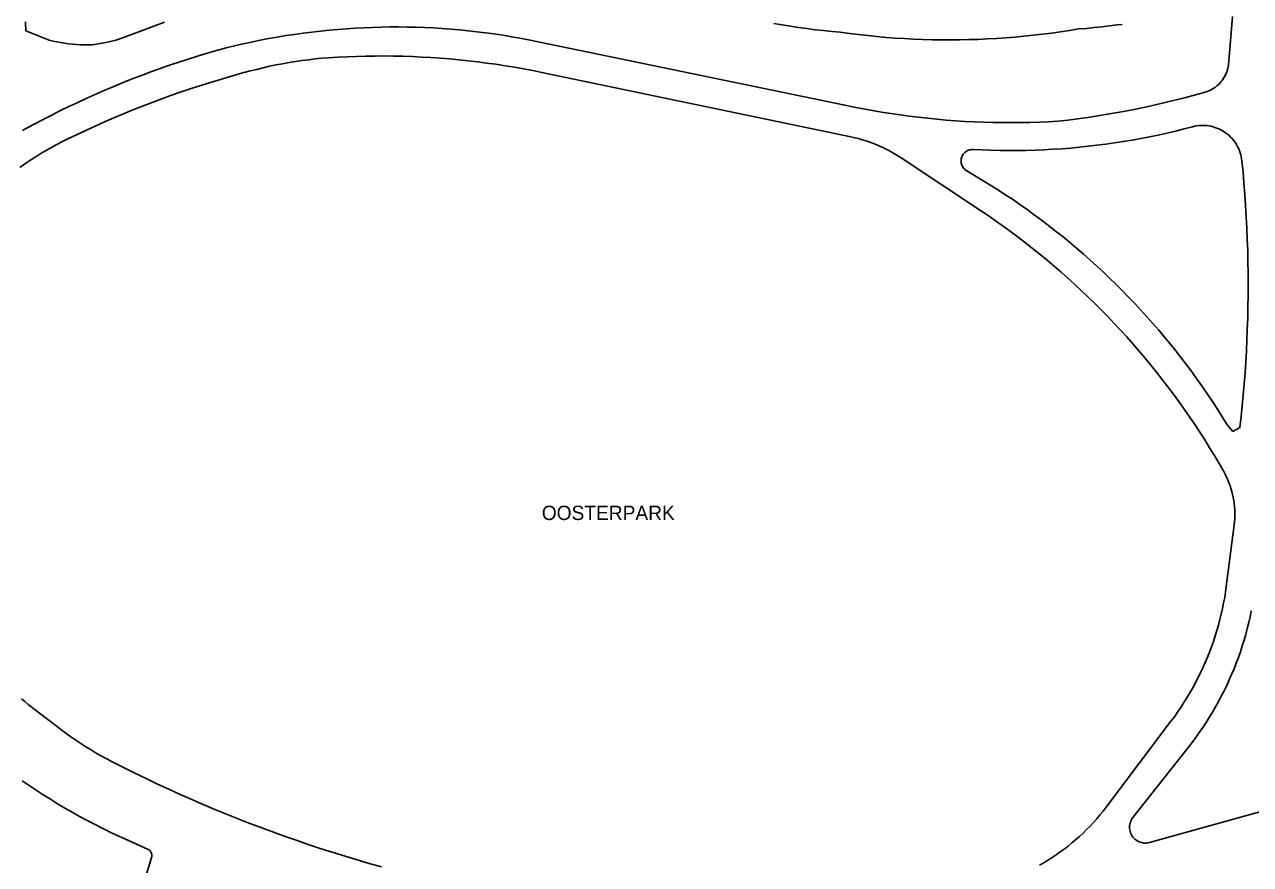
# Model space of a CAD drawing. Extents: x 122462 to 123306, y 485548 to 486417.
# Drawn here: x 122997.6 to 123168.9, y 485776.1 to 485893.5 of the extents above; entities that cross this region are included whole.
import ezdxf

# ---------------------------------------------------------------- set-up
doc = ezdxf.new("R2010")
doc.units = 0
for name, color, linetype in [('Level 14', 7, 'Continuous'), ('Level 19', 7, 'Continuous'), ('Level 59', 7, 'Continuous')]:
    doc.layers.add(name, color=color, linetype=linetype)

msp = doc.modelspace()

# ---------------------------------------------------------------- linework, layer by layer
at = {"layer": 'Level 14'}
for points in [[(122997.79, 485893.85), (122997.83, 485892.61), (123001.11, 485891.32), (123001.64, 485891.18), (123002.18, 485891.07), (123002.72, 485890.96), (123003.26, 485890.87), (123003.8, 485890.79), (123004.35, 485890.73), (123004.9, 485890.69), (123005.44, 485890.66), (123005.99, 485890.64), (123006.54, 485890.64), (123007.09, 485890.65), (123007.65, 485890.73), (123008.2, 485890.81), (123008.76, 485890.92), (123009.31, 485891.04), (123009.85, 485891.17), (123010.4, 485891.32), (123010.94, 485891.48), (123011.47, 485891.65), (123012, 485891.84), (123017.2, 485893.82)], [(123102.3, 485893.64), (123103.46, 485893.44), (123104.62, 485893.25), (123105.78, 485893.08), (123106.94, 485892.91)], [(123106.94, 485892.91), (123108.1, 485892.76), (123109.26, 485892.63), (123110.43, 485892.51), (123111.6, 485892.4), (123112.87, 485892.23), (123114.15, 485892.07), (123115.43, 485891.93), (123116.71, 485891.8), (123117.99, 485891.69), (123119.27, 485891.59), (123120.55, 485891.51), (123121.84, 485891.45), (123123.12, 485891.4), (123124.41, 485891.36), (123125.69, 485891.34), (123126.98, 485891.34), (123128.26, 485891.35), (123129.55, 485891.37), (123130.83, 485891.41), (123132.12, 485891.47), (123133.4, 485891.54), (123134.68, 485891.63), (123135.97, 485891.73), (123137.25, 485891.85), (123138.53, 485891.98), (123139.8, 485892.13), (123141.08, 485892.29), (123142.35, 485892.47), (123143.62, 485892.66), (123144.89, 485892.87), (123145.97, 485892.95), (123147.04, 485893.05), (123148.12, 485893.16), (123149.19, 485893.28), (123150.26, 485893.42), (123150.98, 485893.5)]]:
    msp.add_lwpolyline(points, dxfattribs=at)
at = {"layer": 'Level 19'}
for points in [[(123166.39, 485894.61), (123165.81, 485887.86), (123165.77, 485887.6), (123165.72, 485887.34), (123165.65, 485887.08), (123165.57, 485886.83), (123165.47, 485886.58), (123165.36, 485886.34), (123165.23, 485886.11), (123165.09, 485885.88), (123164.94, 485885.67), (123164.77, 485885.46), (123164.59, 485885.26), (123164.4, 485885.07), (123164.21, 485884.9), (123164, 485884.74), (123163.78, 485884.59), (123163.55, 485884.45), (123163.32, 485884.32), (123163.07, 485884.21), (123162.83, 485884.12), (123162.57, 485884.04), (123161.22, 485883.66), (123159.87, 485883.3), (123158.52, 485882.95), (123157.16, 485882.62), (123155.79, 485882.3), (123154.43, 485882), (123153.06, 485881.71), (123151.68, 485881.44), (123150.31, 485881.19), (123148.93, 485880.95), (123147.55, 485880.72), (123146.16, 485880.51), (123144.78, 485880.31), (123143.39, 485880.13), (123142, 485879.97), (123140.7, 485879.9), (123139.4, 485879.84), (123138.1, 485879.8), (123136.8, 485879.78), (123135.5, 485879.77), (123134.2, 485879.78), (123132.9, 485879.8), (123131.6, 485879.83), (123130.3, 485879.89), (123129, 485879.95), (123127.7, 485880.04), (123126.4, 485880.13), (123125.1, 485880.25), (123123.81, 485880.38), (123122.52, 485880.52), (123121.22, 485880.68), (123119.94, 485880.85), (123118.65, 485881.04), (123117.36, 485881.25), (123116.08, 485881.47), (123114.8, 485881.7), (123113.52, 485881.95), (123112.25, 485882.22), (123068.04, 485891.35), (123066.84, 485891.57), (123065.65, 485891.78), (123064.44, 485891.98), (123063.24, 485892.16), (123062.04, 485892.32), (123060.83, 485892.47), (123059.62, 485892.61), (123058.41, 485892.73), (123057.19, 485892.83), (123055.98, 485892.92), (123054.76, 485893), (123053.55, 485893.06), (123052.33, 485893.1), (123051.12, 485893.13), (123049.9, 485893.14), (123048.68, 485893.14), (123047.47, 485893.12), (123046.25, 485893.09), (123045.03, 485893.04), (123043.82, 485892.98), (123042.6, 485892.9), (123041.39, 485892.81), (123040.18, 485892.7), (123038.97, 485892.57), (123037.76, 485892.43), (123036.55, 485892.28), (123035.35, 485892.11), (123034.14, 485891.93), (123032.94, 485891.73), (123031.75, 485891.51), (123030.55, 485891.29), (123029.36, 485891.04), (123028.17, 485890.78), (123026.98, 485890.51), (123025.8, 485890.22), (123024.47, 485889.85), (123023.14, 485889.46), (123021.82, 485889.06)], [(122996.99, 485873.51), (122997.69, 485874), (122998.41, 485874.47), (122999.12, 485874.94), (122999.85, 485875.39), (123000.59, 485875.83), (123001.33, 485876.26), (123002.08, 485876.67), (123002.84, 485877.07), (123003.6, 485877.46), (123004.9, 485878.08), (123006.2, 485878.69), (123007.51, 485879.29), (123008.82, 485879.88), (123010.14, 485880.45), (123011.47, 485881), (123012.8, 485881.55), (123014.14, 485882.08), (123015.48, 485882.6), (123016.83, 485883.1), (123018.19, 485883.59), (123019.54, 485884.06), (123020.91, 485884.52), (123022.28, 485884.97), (123023.65, 485885.4), (123025.03, 485885.82), (123026.41, 485886.23), (123027.79, 485886.62), (123029.18, 485886.99), (123030.08, 485887.22), (123030.97, 485887.44), (123031.87, 485887.64), (123032.78, 485887.83), (123033.69, 485888.01), (123034.6, 485888.17), (123035.51, 485888.32), (123036.42, 485888.45), (123037.34, 485888.57), (123038.26, 485888.67), (123039.17, 485888.76), (123040.1, 485888.84)], [(123021.82, 485889.06), (123020.5, 485888.65), (123019.19, 485888.22), (123017.88, 485887.78), (123016.58, 485887.32), (123015.28, 485886.85), (123013.99, 485886.37), (123012.7, 485885.87), (123011.42, 485885.36), (123010.14, 485884.84), (123008.87, 485884.3), (123007.6, 485883.75), (123006.34, 485883.18), (123005.09, 485882.6), (123003.84, 485882.01), (123002.6, 485881.4), (123001.37, 485880.78), (123000.14, 485880.15), (122998.92, 485879.5), (122997.7, 485878.85), (122997.38, 485878.66)], [(123040.1, 485888.84), (123041.4, 485888.92), (123042.7, 485888.98), (123044, 485889.03), (123045.3, 485889.07), (123046.61, 485889.08), (123047.91, 485889.09), (123049.21, 485889.08), (123050.51, 485889.05), (123051.82, 485889), (123053.12, 485888.94), (123054.42, 485888.87), (123055.72, 485888.78), (123057.02, 485888.67), (123058.32, 485888.55), (123059.61, 485888.42), (123060.91, 485888.27), (123062.2, 485888.1), (123063.49, 485887.92), (123064.78, 485887.72), (123066.07, 485887.51), (123067.35, 485887.28), (123068.63, 485887.04), (123069.91, 485886.78), (123113.08, 485877.78), (123113.62, 485877.66), (123114.14, 485877.53), (123114.67, 485877.38), (123115.19, 485877.22), (123115.7, 485877.05), (123116.22, 485876.86), (123116.72, 485876.65), (123117.22, 485876.43), (123117.71, 485876.21), (123118.2, 485875.96), (123118.68, 485875.7), (123119.15, 485875.43), (123119.62, 485875.15), (123120.08, 485874.86), (123131.16, 485867.49), (123132.23, 485866.77), (123133.29, 485866.04), (123134.34, 485865.29), (123135.39, 485864.53), (123136.42, 485863.76), (123137.45, 485862.98), (123138.46, 485862.18), (123139.47, 485861.37), (123140.47, 485860.55), (123141.45, 485859.72), (123142.43, 485858.87), (123143.39, 485858.02), (123144.35, 485857.15), (123145.3, 485856.27), (123146.23, 485855.38), (123147.15, 485854.48), (123148.07, 485853.57), (123148.97, 485852.65), (123149.86, 485851.71), (123150.74, 485850.77), (123151.61, 485849.81), (123152.47, 485848.85), (123153.31, 485847.87), (123154.14, 485846.89), (123154.97, 485845.89), (123155.78, 485844.89), (123156.57, 485843.87), (123157.36, 485842.85), (123158.13, 485841.81), (123158.89, 485840.77), (123159.64, 485839.72), (123160.37, 485838.66), (123161.1, 485837.59), (123161.8, 485836.51), (123162.5, 485835.42), (123163.18, 485834.33), (123163.85, 485833.22), (123164.51, 485832.11), (123165.15, 485830.99), (123165.36, 485830.61), (123165.55, 485830.23), (123165.73, 485829.84), (123165.89, 485829.44), (123166.04, 485829.04), (123166.17, 485828.63), (123166.29, 485828.22), (123166.4, 485827.81), (123166.49, 485827.39), (123166.56, 485826.96), (123166.62, 485826.54), (123166.67, 485826.11), (123166.7, 485825.68), (123166.71, 485825.26), (123166.71, 485824.83), (123166.69, 485824.4), (123166.66, 485823.97), (123166.62, 485823.54), (123165.41, 485814.19), (123165.29, 485813.41), (123165.14, 485812.63), (123164.99, 485811.85)], [(123166.44, 485836.6), (123166.15, 485836.92), (123165.87, 485837.26), (123165.6, 485837.6), (123164.94, 485838.66), (123164.27, 485839.72), (123163.59, 485840.77), (123162.89, 485841.81), (123162.19, 485842.84), (123161.46, 485843.86), (123160.73, 485844.87), (123159.98, 485845.88), (123159.23, 485846.87), (123158.46, 485847.86), (123157.67, 485848.83), (123156.88, 485849.8), (123156.07, 485850.75), (123155.26, 485851.7), (123154.43, 485852.64), (123153.59, 485853.56), (123152.74, 485854.48), (123151.87, 485855.38), (123151, 485856.28), (123150.11, 485857.16), (123149.22, 485858.04), (123148.31, 485858.9), (123147.4, 485859.75), (123146.47, 485860.59), (123145.53, 485861.42), (123144.58, 485862.23), (123143.63, 485863.04), (123142.66, 485863.83), (123141.68, 485864.61), (123140.7, 485865.38), (123139.7, 485866.14), (123138.7, 485866.89), (123137.68, 485867.62), (123136.66, 485868.34), (123135.63, 485869.05), (123134.59, 485869.74), (123133.54, 485870.42), (123132.49, 485871.09), (123131.42, 485871.75), (123130.35, 485872.39), (123129.27, 485873.02), (123129.14, 485873.1), (123129.02, 485873.2), (123128.91, 485873.3), (123128.81, 485873.42), (123128.72, 485873.54), (123128.65, 485873.67), (123128.58, 485873.81), (123128.53, 485873.96), (123128.49, 485874.1), (123128.47, 485874.25), (123128.46, 485874.41), (123128.47, 485874.56), (123128.49, 485874.71), (123128.52, 485874.86), (123128.57, 485875), (123128.62, 485875.09), (123128.69, 485875.23), (123128.78, 485875.36), (123128.88, 485875.48), (123128.99, 485875.59), (123129.11, 485875.69), (123129.24, 485875.78), (123129.38, 485875.86), (123129.53, 485875.92), (123129.68, 485875.96), (123129.84, 485875.99), (123129.99, 485876.01), (123130.15, 485876.01), (123131.39, 485875.95), (123132.63, 485875.9), (123133.86, 485875.88), (123135.1, 485875.86), (123136.34, 485875.87), (123137.58, 485875.89), (123138.81, 485875.92), (123140.05, 485875.97), (123141.29, 485876.04), (123142.52, 485876.12), (123143.76, 485876.22), (123144.99, 485876.33), (123146.22, 485876.46), (123147.45, 485876.6), (123148.68, 485876.76), (123149.9, 485876.93), (123151.12, 485877.12), (123152.35, 485877.33), (123153.56, 485877.55), (123154.78, 485877.79), (123155.99, 485878.04), (123157.2, 485878.3), (123158.4, 485878.59), (123159.61, 485878.88), (123160.8, 485879.2), (123161.08, 485879.26), (123161.37, 485879.32), (123161.65, 485879.35)], [(123161.65, 485879.35), (123161.94, 485879.38), (123162.23, 485879.38), (123162.52, 485879.37), (123162.81, 485879.35), (123163.09, 485879.31), (123163.38, 485879.26), (123163.66, 485879.19), (123163.93, 485879.11), (123164.21, 485879.01), (123164.47, 485878.9), (123164.73, 485878.78), (123164.99, 485878.64), (123165.23, 485878.49), (123165.47, 485878.32), (123165.7, 485878.15), (123165.92, 485877.96), (123166.12, 485877.76), (123166.32, 485877.55), (123166.51, 485877.33), (123166.69, 485877.1), (123166.85, 485876.86), (123167, 485876.62), (123167.13, 485876.36), (123167.26, 485876.1), (123167.37, 485875.83), (123167.46, 485875.56), (123167.54, 485875.28), (123167.61, 485875), (123167.66, 485874.72), (123167.7, 485874.43), (123167.85, 485872.87), (123167.98, 485871.31), (123168.1, 485869.74), (123168.21, 485868.17), (123168.3, 485866.61), (123168.38, 485865.04), (123168.45, 485863.47), (123168.5, 485861.9), (123168.54, 485860.33), (123168.56, 485858.76), (123168.57, 485857.19), (123168.56, 485855.62), (123168.54, 485854.05), (123168.5, 485852.48), (123168.45, 485850.92), (123168.39, 485849.38), (123168.32, 485847.85), (123168.23, 485846.31), (123168.13, 485844.78), (123168.01, 485843.25), (123167.88, 485841.72), (123167.74, 485840.19), (123167.58, 485838.67), (123167.41, 485837.14), (123166.44, 485836.6)], [(123164.99, 485811.85), (123164.81, 485811.08), (123164.62, 485810.3), (123164.42, 485809.54), (123164.2, 485808.77), (123163.97, 485808.02), (123163.72, 485807.26), (123163.46, 485806.51), (123163.18, 485805.77), (123162.88, 485805.03), (123162.57, 485804.3), (123162.25, 485803.58), (123161.92, 485802.86), (123161.56, 485802.14), (123161.2, 485801.44), (123160.82, 485800.74), (123160.43, 485800.05), (123160.02, 485799.37), (123159.6, 485798.7), (123159.17, 485798.03), (123158.72, 485797.37), (123158.26, 485796.73), (123157.79, 485796.09), (123148.72, 485784.08), (123148.3, 485783.53), (123147.86, 485782.99), (123147.42, 485782.47), (123146.96, 485781.95), (123146.49, 485781.44), (123146, 485780.95), (123145.51, 485780.47), (123145, 485779.99), (123144.49, 485779.54), (123143.96, 485779.09), (123143.43, 485778.65), (123142.88, 485778.23), (123142.32, 485777.82), (123141.76, 485777.42), (123141.18, 485777.04), (123140.6, 485776.66), (123140.01, 485776.31), (123139.41, 485775.96)], [(123169.01, 485811.54), (123168.84, 485810.71), (123168.65, 485809.89), (123168.45, 485809.06), (123168.23, 485808.24), (123167.99, 485807.43), (123167.74, 485806.62), (123167.48, 485805.81), (123167.2, 485805.01), (123166.9, 485804.22), (123166.59, 485803.43), (123166.26, 485802.65), (123165.92, 485801.87), (123165.57, 485801.1), (123165.2, 485800.34), (123164.82, 485799.58), (123164.42, 485798.83), (123164.01, 485798.09), (123163.58, 485797.36), (123163.14, 485796.63), (123162.69, 485795.91), (123162.22, 485795.21), (123161.74, 485794.51), (123161.25, 485793.82), (123160.74, 485793.14), (123160.22, 485792.47), (123152.47, 485782.63), (123152.37, 485782.48), (123152.27, 485782.32), (123152.19, 485782.16), (123152.12, 485781.99), (123152.07, 485781.81), (123152.03, 485781.63), (123152.01, 485781.45), (123152, 485781.26), (123152.01, 485781.08), (123152.03, 485780.9), (123152.07, 485780.72), (123152.12, 485780.54), (123152.19, 485780.37), (123152.27, 485780.21), (123152.37, 485780.05), (123152.48, 485779.9), (123152.6, 485779.76), (123152.73, 485779.63), (123152.87, 485779.51), (123153.02, 485779.41), (123153.18, 485779.32), (123153.35, 485779.24), (123153.52, 485779.17), (123153.7, 485779.12), (123153.88, 485779.09), (123154.06, 485779.07), (123154.24, 485779.07)], [(123047.49, 485775.75), (123045.79, 485776.23), (123044.11, 485776.72), (123042.42, 485777.22), (123040.74, 485777.74), (123039.07, 485778.28), (123037.4, 485778.83), (123035.74, 485779.4), (123034.08, 485779.98), (123032.43, 485780.57), (123030.78, 485781.18), (123029.13, 485781.81), (123027.5, 485782.44), (123025.87, 485783.1), (123024.24, 485783.77), (123022.62, 485784.45), (123021.01, 485785.15), (123019.4, 485785.86), (123017.8, 485786.58), (123016.21, 485787.32), (123014.62, 485788.08), (123013.04, 485788.85), (123011.47, 485789.63), (123009.9, 485790.43), (123009.15, 485790.82), (123008.4, 485791.23), (123007.67, 485791.65), (123006.94, 485792.08), (123006.22, 485792.52), (123005.5, 485792.98), (123004.8, 485793.44), (123004.1, 485793.92), (123003.41, 485794.41), (123002.73, 485794.92), (123002.06, 485795.43), (122998.18, 485798.45), (122997.69, 485798.84), (122997.22, 485799.24)], [(122997.32, 485787.77), (122998.29, 485787.1), (122999.28, 485786.45), (123000.27, 485785.81), (123001.27, 485785.18), (123002.27, 485784.57), (123003.29, 485783.96), (123004.31, 485783.38), (123005.34, 485782.8), (123006.38, 485782.24), (123007.43, 485781.7), (123008.48, 485781.16), (123009.54, 485780.64), (123010.61, 485780.14), (123011.68, 485779.65), (123014.85, 485778.23), (123014.95, 485778.17), (123015.05, 485778.1), (123015.14, 485778.02), (123015.22, 485777.93), (123015.29, 485777.84), (123015.35, 485777.73), (123015.39, 485777.62), (123015.42, 485777.5), (123015.44, 485777.38), (123015.44, 485777.26), (123015.42, 485777.14), (123015.4, 485777.03), (123012.55, 485767.64)], [(123154.24, 485779.07), (123154.43, 485779.08), (123154.61, 485779.1), (123154.79, 485779.15), (123174.92, 485784.73)]]:
    msp.add_lwpolyline(points, dxfattribs=at)

# ---------------------------------------------------------------- texts
at = {"layer": 'Level 59'}
msp.add_text('OOSTERPARK', height=2, dxfattribs=at).set_placement((123069.9, 485824.22))

doc.saveas('drawing.dxf')
